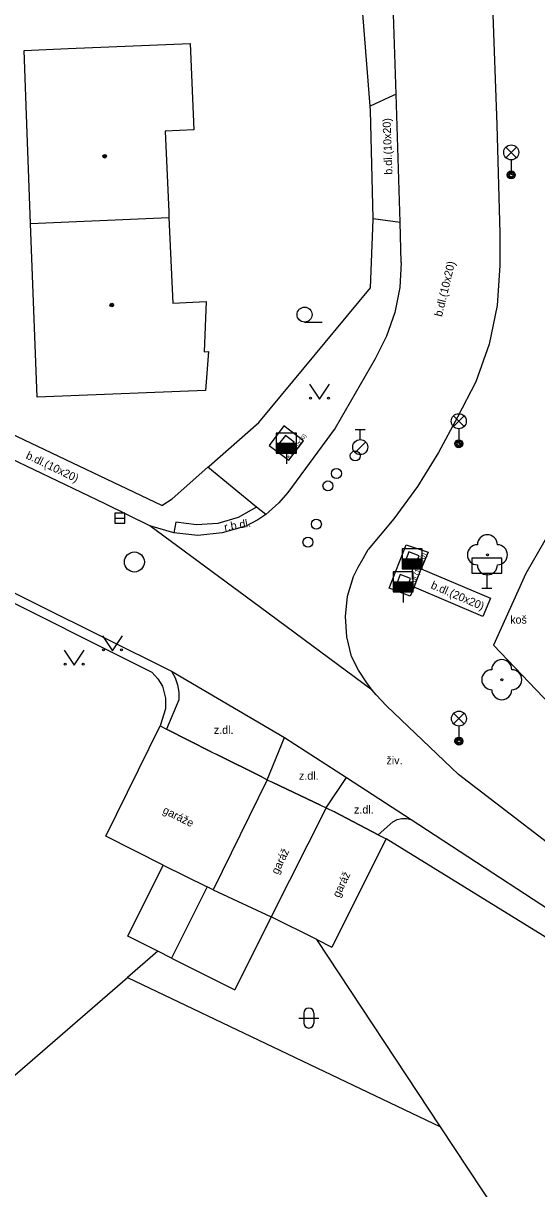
# Model space of a CAD drawing. Extents: x -600309 to -598967, y -1161267 to -1160292.
# Drawn here: x -599837.4 to -599811.8, y -1160722.7 to -1160664.5 of the extents above; entities that cross this region are included whole.
import ezdxf

# ---------------------------------------------------------------- set-up
doc = ezdxf.new("R2010")
doc.units = 0
for name, color, linetype in [('Level 10', 7, 'Continuous'), ('Level 11', 7, 'Continuous'), ('Level 22', 7, 'Continuous'), ('Level 27', 7, 'Continuous'), ('Level 28', 7, 'Continuous'), ('Level 33', 7, 'Continuous'), ('Level 34', 7, 'Continuous'), ('Level 36', 7, 'Continuous'), ('Level 39', 7, 'Continuous'), ('Level 40', 7, 'Continuous'), ('Level 5', 7, 'Continuous'), ('Level 51', 7, 'Continuous'), ('Level 7', 7, 'Continuous'), ('Level 8', 7, 'Continuous')]:
    doc.layers.add(name, color=color, linetype=linetype)

msp = doc.modelspace()

# ---------------------------------------------------------------- linework, layer by layer
at = {"layer": 'Level 10'}
for points in [[(-599818.53, -1160676.44), (-599818.58, -1160674.43), (-599818.78, -1160668.03), (-599818.92, -1160663.54), (-599819.02, -1160659.75), (-599819.02, -1160659.59), (-599818.89, -1160655.07)], [(-599814.09, -1160658.58), (-599813.97, -1160663.6), (-599813.75, -1160669.56), (-599813.6, -1160675), (-599813.6, -1160676.6)], [(-599818.53, -1160676.44), (-599818.6, -1160677.7), (-599818.85, -1160678.94), (-599819.25, -1160680.13), (-599819.82, -1160681.26)], [(-599813.6, -1160676.6), (-599813.73, -1160678.59), (-599814.13, -1160680.53), (-599814.8, -1160682.41), (-599815.72, -1160684.17)], [(-599833.31, -1160688.51), (-599839.24, -1160685.67), (-599842.26, -1160684.22), (-599848.66, -1160681.05)], [(-599819.82, -1160681.26), (-599821.83, -1160684.72), (-599824.19, -1160687.93)], [(-599815.72, -1160684.17), (-599816.66, -1160685.94), (-599817.71, -1160687.64), (-599818.89, -1160689.26), (-599820.17, -1160690.79)], [(-599824.19, -1160687.93), (-599824.63, -1160688.45), (-599825.13, -1160688.91), (-599825.29, -1160689.03), (-599825.69, -1160689.3), (-599826.29, -1160689.62)], [(-599831.07, -1160689.61), (-599833.31, -1160688.51)], [(-599826.29, -1160689.62), (-599827.46, -1160689.96), (-599828.68, -1160690.08), (-599829.88, -1160689.96), (-599831.07, -1160689.61)], [(-599820.91, -1160692.13), (-599820.68, -1160691.67), (-599820.43, -1160691.23), (-599820.17, -1160690.79)], [(-599840.2, -1160691.8), (-599840.08, -1160691.86), (-599829.99, -1160696.86), (-599824.35, -1160700.18), (-599821.25, -1160702.18), (-599818.02, -1160704.27)], [(-599821, -1160696.14), (-599821.24, -1160695.15), (-599821.31, -1160694.13), (-599821.2, -1160693.11), (-599820.91, -1160692.13)], [(-599820.65, -1160696.81), (-599821, -1160696.14)], [(-599820.24, -1160697.45), (-599820.65, -1160696.81)], [(-599819.78, -1160698.04), (-599819.97, -1160697.81), (-599820.24, -1160697.45)], [(-599819.26, -1160698.59), (-599819.78, -1160698.04)], [(-599806.78, -1160708.85), (-599815.66, -1160702.02), (-599819.26, -1160698.59)], [(-599818.02, -1160704.27), (-599808.29, -1160710.64)]]:
    msp.add_lwpolyline(points, dxfattribs=at)
at = {"layer": 'Level 11'}
for points in [[(-599818.78, -1160668.03), (-599818.93, -1160668.1), (-599820.07, -1160668.63)], [(-599819.92, -1160674.25), (-599818.58, -1160674.43)], [(-599807.49, -1160680.78), (-599810.54, -1160688.92), (-599812.3, -1160691.99), (-599813.91, -1160695.57), (-599808.59, -1160701.14)], [(-599824.38, -1160684.61), (-599825.12, -1160685.59)], [(-599823.4, -1160685.35), (-599824.38, -1160684.61)], [(-599824.31, -1160685.09), (-599824.65, -1160685.52)], [(-599823.87, -1160685.42), (-599824.31, -1160685.09)], [(-599824.21, -1160685.86), (-599823.87, -1160685.42)], [(-599824.14, -1160686.33), (-599823.4, -1160685.35)], [(-599825.12, -1160685.59), (-599824.14, -1160686.33)], [(-599824.65, -1160685.52), (-599824.21, -1160685.86)], [(-599825.29, -1160689.03), (-599825.75, -1160688.67), (-599828.18, -1160686.67)], [(-599825.75, -1160688.67), (-599826.67, -1160689.18), (-599827.68, -1160689.48), (-599828.74, -1160689.56), (-599829.78, -1160689.42)], [(-599829.78, -1160689.42), (-599829.88, -1160689.96)], [(-599819.97, -1160697.81), (-599825.55, -1160693.69), (-599831.07, -1160689.61)], [(-599817.88, -1160692.66), (-599818.08, -1160693.12), (-599819.13, -1160692.71), (-599818.27, -1160690.55), (-599817.18, -1160690.92), (-599817.52, -1160691.75), (-599814.07, -1160693.21), (-599814.44, -1160694.14), (-599817.88, -1160692.66)], [(-599818.14, -1160690.9), (-599818.34, -1160691.42)], [(-599817.62, -1160691.1), (-599818.14, -1160690.9)], [(-599817.82, -1160691.62), (-599817.62, -1160691.1)], [(-599818.34, -1160691.42), (-599817.82, -1160691.62)], [(-599817.88, -1160692.66), (-599817.52, -1160691.75)], [(-599818.58, -1160692.04), (-599818.78, -1160692.56)], [(-599818.06, -1160692.24), (-599818.58, -1160692.04)], [(-599818.26, -1160692.76), (-599818.06, -1160692.24)], [(-599818.78, -1160692.56), (-599818.26, -1160692.76)], [(-599829.99, -1160696.86), (-599829.82, -1160697.19), (-599829.7, -1160697.55), (-599829.63, -1160697.92)], [(-599829.63, -1160697.92), (-599829.63, -1160698.29)], [(-599829.63, -1160698.29), (-599830.24, -1160699.76)], [(-599825.21, -1160702.29), (-599824.35, -1160700.18)], [(-599822.27, -1160703.69), (-599821.25, -1160702.18)], [(-599819.67, -1160705.04), (-599818.94, -1160704.4)], [(-599818.94, -1160704.4), (-599818.73, -1160704.28)], [(-599818.73, -1160704.28), (-599818.5, -1160704.22), (-599818.26, -1160704.22)], [(-599818.26, -1160704.22), (-599818.02, -1160704.27)], [(-599832.18, -1160710.11), (-599830.4099, -1160706.55)], [(-599830.68, -1160710.86), (-599832.18, -1160710.11)], [(-599829.99, -1160711.21), (-599830.68, -1160710.86)]]:
    msp.add_lwpolyline(points, dxfattribs=at)
at = {"layer": 'Level 22'}
for centre in [(-599814.22, -1160691.05), (-599813.5, -1160697.29)]:
    msp.add_circle(centre, 0.05, dxfattribs=at)
for centre, start, end in [((-599814.22, -1160690.55), 0, 180), ((-599814.72, -1160691.05), 90, 270), ((-599813.72, -1160691.05), 270, 90), ((-599814.22, -1160691.55), 180, 0), ((-599813.5, -1160696.79), 0, 180), ((-599814, -1160697.29), 90, 270), ((-599813, -1160697.29), 270, 90), ((-599813.5, -1160697.79), 180, 0)]:
    msp.add_arc(centre, 0.5, start, end, dxfattribs=at)
at = {"layer": 'Level 27'}
msp.add_line((-599832.82, -1160689.22), (-599832.32, -1160689.22), dxfattribs=at)
msp.add_lwpolyline([(-599832.82, -1160689.47), (-599832.32, -1160689.47), (-599832.32, -1160688.97), (-599832.82, -1160688.97)], close=True, dxfattribs=at)
msp.add_circle((-599831.85, -1160691.41), 0.5, dxfattribs=at)
at = {"layer": 'Level 28'}
for p, q in [((-599820.82, -1160684.795), (-599820.32, -1160684.795)), ((-599820.57, -1160685.295), (-599820.57, -1160684.795)), ((-599820.828, -1160685.942), (-599820.298, -1160685.412)), ((-599824.76, -1160685.47), (-599823.76, -1160685.47)), ((-599824.76, -1160685.52), (-599823.76, -1160685.52)), ((-599824.76, -1160685.57), (-599823.76, -1160685.57)), ((-599824.76, -1160685.62), (-599823.76, -1160685.62)), ((-599824.76, -1160685.67), (-599823.76, -1160685.67)), ((-599824.76, -1160685.72), (-599823.76, -1160685.72)), ((-599824.76, -1160685.77), (-599823.76, -1160685.77)), ((-599824.76, -1160685.82), (-599823.76, -1160685.82)), ((-599824.76, -1160685.87), (-599823.76, -1160685.87)), ((-599824.76, -1160685.92), (-599823.76, -1160685.92)), ((-599824.26, -1160685.97), (-599824.26, -1160686.5)), ((-599818.48, -1160691.26), (-599817.48, -1160691.26)), ((-599818.48, -1160691.31), (-599817.48, -1160691.31)), ((-599818.48, -1160691.36), (-599817.48, -1160691.36)), ((-599818.48, -1160691.41), (-599817.48, -1160691.41)), ((-599818.48, -1160691.46), (-599817.48, -1160691.46)), ((-599818.48, -1160691.51), (-599817.48, -1160691.51)), ((-599818.48, -1160691.56), (-599817.48, -1160691.56)), ((-599818.48, -1160691.61), (-599817.48, -1160691.61)), ((-599818.48, -1160691.66), (-599817.48, -1160691.66)), ((-599818.48, -1160691.71), (-599817.48, -1160691.71)), ((-599817.98, -1160691.76), (-599817.98, -1160692.29)), ((-599818.92, -1160692.4), (-599817.92, -1160692.4)), ((-599818.92, -1160692.45), (-599817.92, -1160692.45)), ((-599818.92, -1160692.5), (-599817.92, -1160692.5)), ((-599818.92, -1160692.55), (-599817.92, -1160692.55)), ((-599818.92, -1160692.6), (-599817.92, -1160692.6)), ((-599818.92, -1160692.65), (-599817.92, -1160692.65)), ((-599818.92, -1160692.7), (-599817.92, -1160692.7)), ((-599818.92, -1160692.75), (-599817.92, -1160692.75)), ((-599818.92, -1160692.8), (-599817.92, -1160692.8)), ((-599818.92, -1160692.85), (-599817.92, -1160692.85)), ((-599818.42, -1160692.9), (-599818.42, -1160693.43))]:
    msp.add_line(p, q, dxfattribs=at)
for points in [[(-599824.76, -1160685.97), (-599823.76, -1160685.97), (-599823.76, -1160684.97), (-599824.76, -1160684.97)], [(-599818.48, -1160691.76), (-599817.48, -1160691.76), (-599817.48, -1160690.76), (-599818.48, -1160690.76)], [(-599818.92, -1160692.9), (-599817.92, -1160692.9), (-599817.92, -1160691.9), (-599818.92, -1160691.9)]]:
    msp.add_lwpolyline(points, close=True, dxfattribs=at)
for centre, radius in [((-599820.57, -1160685.67), 0.375), ((-599820.82, -1160686.11), 0.25), ((-599821.76, -1160686.99), 0.25), ((-599822.18, -1160687.61), 0.25), ((-599822.76, -1160689.52), 0.25), ((-599823.18, -1160690.42), 0.25)]:
    msp.add_circle(centre, radius, dxfattribs=at)
at = {"layer": 'Level 33'}
for p, q in [((-599813.295, -1160671.21), (-599812.765, -1160670.68)), ((-599813.295, -1160670.68), (-599812.765, -1160671.21)), ((-599813.03, -1160671.32), (-599813.03, -1160672.07)), ((-599815.915, -1160684.64), (-599815.385, -1160684.11)), ((-599815.915, -1160684.11), (-599815.385, -1160684.64)), ((-599815.65, -1160684.75), (-599815.65, -1160685.5)), ((-599815.905, -1160699.5), (-599815.375, -1160698.97)), ((-599815.905, -1160698.97), (-599815.375, -1160699.5)), ((-599815.64, -1160699.61), (-599815.64, -1160700.36))]:
    msp.add_line(p, q, dxfattribs=at)
for centre, radius in [((-599813.03, -1160670.945), 0.375), ((-599813.03, -1160672.07), 0.2), ((-599813.03, -1160672.07), 0.1445), ((-599813.03, -1160672.07), 0.0876), ((-599815.65, -1160684.375), 0.375), ((-599815.65, -1160685.5), 0.2), ((-599815.65, -1160685.5), 0.1445), ((-599815.65, -1160685.5), 0.0876), ((-599815.64, -1160699.235), 0.375), ((-599815.64, -1160700.36), 0.2), ((-599815.64, -1160700.36), 0.1445), ((-599815.64, -1160700.36), 0.0876)]:
    msp.add_circle(centre, radius, dxfattribs=at)
at = {"layer": 'Level 34'}
for p, q in [((-599814.25, -1160691.97), (-599814.25, -1160692.72)), ((-599814.5, -1160692.72), (-599814, -1160692.72))]:
    msp.add_line(p, q, dxfattribs=at)
msp.add_lwpolyline([(-599815, -1160691.97), (-599813.5, -1160691.97), (-599813.5, -1160691.22), (-599815, -1160691.22)], close=True, dxfattribs=at)
at = {"layer": 'Level 36'}
for p, q in [((-599823.35, -1160679.425), (-599822.475, -1160679.425)), ((-599823.386, -1160713.946), (-599823.386, -1160714.446)), ((-599822.886, -1160713.946), (-599822.886, -1160714.446)), ((-599823.636, -1160714.196), (-599822.636, -1160714.196))]:
    msp.add_line(p, q, dxfattribs=at)
for points in [[(-599823.1, -1160682.53), (-599822.6, -1160683.28), (-599822.1, -1160682.53)], [(-599833.44, -1160695.1), (-599832.94, -1160695.85), (-599832.44, -1160695.1)], [(-599835.36, -1160695.81), (-599834.86, -1160696.56), (-599834.36, -1160695.81)]]:
    msp.add_lwpolyline(points, dxfattribs=at)
for centre, radius in [((-599823.3501, -1160679.0499), 0.375), ((-599823.0502, -1160683.2298), 0.05), ((-599822.1508, -1160683.2298), 0.05), ((-599833.3902, -1160695.7998), 0.05), ((-599832.4908, -1160695.7998), 0.05), ((-599835.3102, -1160696.5098), 0.05), ((-599834.4108, -1160696.5098), 0.05)]:
    msp.add_circle(centre, radius, dxfattribs=at)
for centre, start, end in [((-599823.1357, -1160713.9463), 0, 180), ((-599823.1357, -1160714.4463), 180, 0)]:
    msp.add_arc(centre, 0.25, start, end, dxfattribs=at)
at = {"layer": 'Level 39'}
for centre, radius in [((-599833.33, -1160671.14), 0.09), ((-599833.33, -1160671.14), 0.0398), ((-599832.98, -1160678.57), 0.09), ((-599832.98, -1160678.57), 0.0398)]:
    msp.add_circle(centre, radius, dxfattribs=at)
at = {"layer": 'Level 5'}
for points in [[(-599835.1599, -1160665.76), (-599829.07, -1160665.5)], [(-599829.07, -1160665.5), (-599828.88, -1160669.82)], [(-599837.35, -1160665.85), (-599835.1599, -1160665.76)], [(-599837.2, -1160669.99), (-599837.35, -1160665.85)], [(-599837.03, -1160674.49), (-599837.2, -1160669.99)], [(-599828.88, -1160669.82), (-599830.31, -1160669.88)], [(-599830.31, -1160669.88), (-599830.13, -1160673.93)], [(-599837.03, -1160674.49), (-599830.12, -1160674.2)], [(-599830.13, -1160673.93), (-599830.12, -1160674.2)], [(-599830.12, -1160674.2), (-599829.93, -1160678.48)], [(-599836.71, -1160683.18), (-599837.03, -1160674.49)], [(-599829.93, -1160678.48), (-599828.26, -1160678.4)], [(-599828.26, -1160678.4), (-599828.37, -1160680.9099)], [(-599828.37, -1160680.9099), (-599828.15, -1160680.9)], [(-599828.15, -1160680.9), (-599828.3, -1160682.84)], [(-599834.6, -1160683.09), (-599836.71, -1160683.18)], [(-599828.3, -1160682.84), (-599834.6, -1160683.09)], [(-599833.28, -1160705.11), (-599830.56, -1160699.6)], [(-599830.56, -1160699.6), (-599830.24, -1160699.76)], [(-599830.24, -1160699.76), (-599828.01, -1160700.89)], [(-599828.01, -1160700.89), (-599827.73, -1160701.03)], [(-599827.73, -1160701.03), (-599825.48, -1160702.15)], [(-599825.21, -1160702.29), (-599827.9099, -1160707.79)], [(-599825.48, -1160702.15), (-599825.21, -1160702.29)], [(-599825.21, -1160702.29), (-599824.94, -1160702.42)], [(-599824.94, -1160702.42), (-599822.55, -1160703.56)], [(-599822.27, -1160703.69), (-599825.02, -1160709.14)], [(-599822.55, -1160703.56), (-599822.27, -1160703.69)], [(-599822.27, -1160703.69), (-599821.86, -1160703.9)], [(-599821.86, -1160703.9), (-599819.67, -1160705.04)], [(-599830.4099, -1160706.55), (-599833.28, -1160705.11)], [(-599819.67, -1160705.04), (-599819.27, -1160705.25)], [(-599819.27, -1160705.25), (-599821.99, -1160710.6599)], [(-599830.4099, -1160706.55), (-599828.21, -1160707.64)], [(-599828.21, -1160707.64), (-599829.14, -1160709.51)], [(-599827.9099, -1160707.79), (-599828.21, -1160707.64)], [(-599827.91, -1160707.79), (-599825.02, -1160709.14)], [(-599825.02, -1160709.14), (-599826.84, -1160712.79)], [(-599822.74, -1160710.28), (-599825.02, -1160709.14)], [(-599829.14, -1160709.51), (-599829.99, -1160711.21)], [(-599822.74, -1160710.28), (-599821.99, -1160710.6599)], [(-599829.99, -1160711.21), (-599826.84, -1160712.79)]]:
    msp.add_lwpolyline(points, dxfattribs=at)
at = {"layer": 'Level 51'}
for points in [[(-599816.56, -1160719.64), (-599822.74, -1160710.28)], [(-599830.68, -1160710.86), (-599832.19, -1160712.17)], [(-599839.2, -1160718.23), (-599832.19, -1160712.17)], [(-599832.19, -1160712.17), (-599816.56, -1160719.64)], [(-599813.09, -1160724.9), (-599816.56, -1160719.64)]]:
    msp.add_lwpolyline(points, dxfattribs=at)
at = {"layer": 'Level 7'}
for points in [[(-599820.05, -1160668.85), (-599820.07, -1160668.63), (-599820.87, -1160658.53)], [(-599820.06, -1160677.72), (-599819.92, -1160674.3)], [(-599825.64, -1160684.44), (-599820.06, -1160677.72)], [(-599830.48, -1160688.58), (-599838.75, -1160684.66), (-599849.97, -1160679.02)], [(-599828.12, -1160686.62), (-599825.64, -1160684.44)], [(-599830.48, -1160688.58), (-599829.97, -1160688.25)], [(-599840.35, -1160692.43), (-599840.14, -1160692.45), (-599839.63, -1160692.59), (-599830.98, -1160696.9099), (-599830.68, -1160697.24), (-599830.45, -1160697.62)], [(-599830.45, -1160697.62), (-599830.3, -1160698.21), (-599830.3, -1160698.75), (-599830.56, -1160699.6)], [(-599809.88, -1160711.04), (-599819.27, -1160705.25)]]:
    msp.add_lwpolyline(points, dxfattribs=at)
at = {"layer": 'Level 8'}
for points in [[(-599819.92, -1160674.3), (-599819.92, -1160674.25), (-599820.05, -1160668.85)], [(-599829.97, -1160688.25), (-599828.18, -1160686.67), (-599828.12, -1160686.62)], [(-599828.01, -1160700.89), (-599830.24, -1160699.76)], [(-599825.48, -1160702.15), (-599827.73, -1160701.03)], [(-599822.55, -1160703.56), (-599824.94, -1160702.42)], [(-599819.67, -1160705.04), (-599821.86, -1160703.9)]]:
    msp.add_lwpolyline(points, dxfattribs=at)

# ---------------------------------------------------------------- texts
at = {"layer": 'Level 40'}
for s, height, rotation, p in [('b.dl.(10x20)', 0.4, 92, (-599818.96, -1160672.05)), ('b.dl.(10x20)', 0.4, 76.37, (-599816.49, -1160679.18)), ('k.dl.(10x10)', 0.2, 53.02, (-599824.11, -1160686.26)), ('b.dl.(10x20)', 0.4, 334.41, (-599837.3, -1160686.22)), ('r.b.dl.', 0.4, 10.08, (-599827.33, -1160689.87)), ('k.dl.(10x10)', 0.25, 68.29, (-599817.91, -1160692.69)), ('b.dl.(20x20)', 0.4, 336.72, (-599817.08, -1160692.71)), ('garáže', 0.4, 333.48, (-599830.47, -1160703.94)), ('garáž', 0.4, 64.23, (-599824.68, -1160707.05)), ('garáž', 0.4, 64.41, (-599821.62, -1160708.21))]:
    msp.add_text(s, height=height, rotation=rotation, dxfattribs=at).set_placement(p)
for s, p in [('koš', (-599813.08, -1160694.49)), ('z.dl.', (-599827.88, -1160700)), ('živ.', (-599819.26, -1160701.52)), ('z.dl.', (-599823.63, -1160702.29)), ('z.dl.', (-599820.88, -1160703.98))]:
    msp.add_text(s, height=0.4, dxfattribs=at).set_placement(p)

doc.saveas('drawing.dxf')
